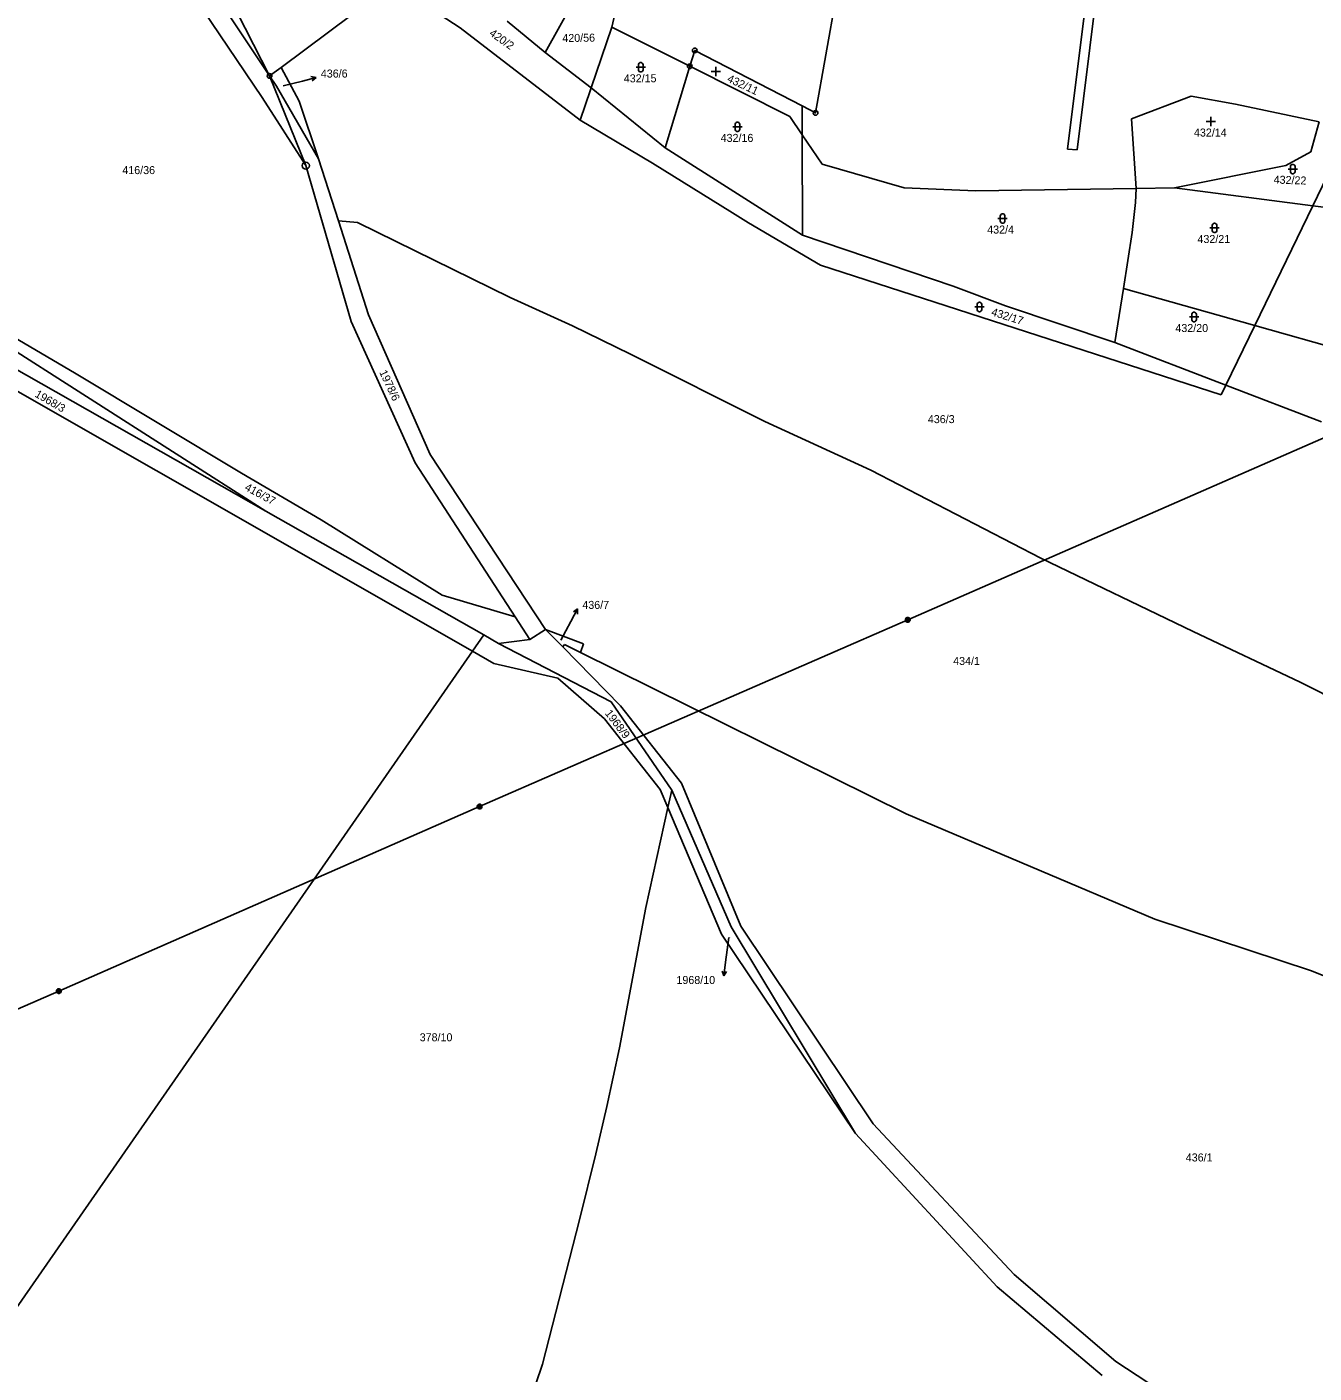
# Model space of a CAD drawing. Extents: x -795483 to -789093, y -1112258 to -1108741.
# Drawn here: x -791072.7 to -790799.2, y -1111421 to -1111135 of the extents above; entities that cross this region are included whole.
import ezdxf

# ---------------------------------------------------------------- set-up
doc = ezdxf.new("R2010")
doc.units = 0
for name, color, linetype in [('Komunikace', 7, 'Continuous'), ('Vrstva 1', 7, 'Continuous'), ('Vrstva 12', 7, 'Continuous'), ('Vrstva 14', 7, 'Continuous'), ('Vrstva 16', 7, 'Continuous'), ('Vrstva 2', 7, 'Continuous'), ('Vrstva 23', 7, 'Continuous'), ('Vrstva 26', 7, 'Continuous'), ('Vrstva 28', 7, 'Continuous')]:
    doc.layers.add(name, color=color, linetype=linetype)

msp = doc.modelspace()

# ---------------------------------------------------------------- linework, layer by layer
at = {"layer": 'Komunikace'}
for p, q in [((-791018.3, -1111147.54), (-791014.2, -1111146.5)), ((-790959.26, -1111265.27), (-790957.13, -1111261.29)), ((-790923.59, -1111328.45), (-790924.28, -1111333.65))]:
    msp.add_line(p, q, dxfattribs=at)
at = {"layer": 'Vrstva 1'}
for p, q in [((-791021.17, -1111145.41), (-791043.81, -1111101.04)), ((-790962.61, -1111140.44), (-790940.03, -1111099.57)), ((-790905.17, -1111153.28), (-790896.33, -1111103.43)), ((-791037.47, -1111120.98), (-791021.17, -1111145.41)), ((-790945.16, -1111120.25), (-790948.42, -1111135.07)), ((-791041.06, -1111122.93), (-791022.73, -1111150)), ((-791018.73, -1111143.59), (-790995, -1111125.87)), ((-790995, -1111125.87), (-790980.66, -1111135.17)), ((-790955.19, -1111154.82), (-790980.66, -1111135.17)), ((-790970.71, -1111133.75), (-790962.61, -1111140.44)), ((-790948.42, -1111135.07), (-790952.83, -1111147.94)), ((-790948.42, -1111135.07), (-790931.88, -1111143.37)), ((-790952.83, -1111147.94), (-790962.61, -1111140.44)), ((-790931.88, -1111143.37), (-790930.82, -1111139.99)), ((-790930.82, -1111139.99), (-790908.02, -1111151.8)), ((-791021.17, -1111145.41), (-791018.73, -1111143.59)), ((-791014.91, -1111150.77), (-791018.73, -1111143.59)), ((-790937.09, -1111160.66), (-790931.88, -1111143.37)), ((-790910.61, -1111154.03), (-790931.88, -1111143.37)), ((-791013.48, -1111164.47), (-791021.17, -1111145.41)), ((-791019.71, -1111147.59), (-791021.17, -1111145.41)), ((-791019.71, -1111147.59), (-791010.79, -1111163.03)), ((-790952.98, -1111148.38), (-790955.19, -1111154.82)), ((-790952.83, -1111147.94), (-790952.98, -1111148.38)), ((-790937.09, -1111160.66), (-790952.83, -1111147.94)), ((-790838.03, -1111154.52), (-790825.34, -1111149.72)), ((-790825.34, -1111149.72), (-790815.92, -1111151.38)), ((-791022.73, -1111150), (-791013.48, -1111164.47)), ((-791014.91, -1111150.77), (-791010.79, -1111163.03)), ((-790908.02, -1111151.8), (-790905.17, -1111153.28)), ((-790908.02, -1111151.8), (-790907.98, -1111157.92)), ((-790815.92, -1111151.38), (-790798.11, -1111155.17)), ((-790955.19, -1111154.82), (-790939.8, -1111163.95)), ((-790910.61, -1111154.03), (-790907.98, -1111157.92)), ((-790837.02, -1111169.3), (-790838.03, -1111154.52)), ((-790799.94, -1111161.57), (-790798.11, -1111155.17)), ((-790907.98, -1111157.92), (-790903.76, -1111164.16)), ((-790907.96, -1111179.24), (-790907.98, -1111157.92)), ((-790937.09, -1111160.66), (-790907.96, -1111179.24)), ((-791010.79, -1111163.03), (-791006.55, -1111176.21)), ((-790939.8, -1111163.95), (-790922.82, -1111174.51)), ((-790903.76, -1111164.16), (-790886.34, -1111169.22)), ((-790805.26, -1111164.41), (-790799.94, -1111161.57)), ((-791013.48, -1111164.47), (-791003.82, -1111197.56)), ((-790828.9, -1111169.17), (-790805.26, -1111164.41)), ((-790799.48, -1111172.98), (-790796.43, -1111166.69)), ((-790886.34, -1111169.22), (-790871.09, -1111169.84)), ((-790871.09, -1111169.84), (-790837.02, -1111169.3)), ((-790837.17, -1111172.29), (-790837.02, -1111169.3)), ((-790837.02, -1111169.3), (-790828.9, -1111169.17)), ((-790828.9, -1111169.17), (-790799.48, -1111172.98)), ((-790837.91, -1111178.7), (-790837.17, -1111172.29)), ((-790922.82, -1111174.51), (-790919.42, -1111176.62)), ((-790811.82, -1111198.46), (-790799.48, -1111172.98)), ((-790799.48, -1111172.98), (-790779.36, -1111175.59)), ((-791006.55, -1111176.21), (-791002.48, -1111176.58)), ((-791006.55, -1111176.21), (-791000.14, -1111196.15)), ((-790970.04, -1111192.46), (-791002.48, -1111176.58)), ((-790919.42, -1111176.62), (-790904.11, -1111185.59)), ((-790907.96, -1111179.24), (-790875.91, -1111190.09)), ((-790839.75, -1111190.56), (-790837.91, -1111178.7)), ((-791102.24, -1111186.54), (-791021.97, -1111237.91)), ((-790904.11, -1111185.59), (-790818.94, -1111213.16)), ((-791105.04, -1111190.8), (-791021.97, -1111237.91)), ((-791089.89, -1111192.52), (-791062.64, -1111208.5)), ((-790956.79, -1111198.49), (-790970.04, -1111192.46)), ((-790875.91, -1111190.09), (-790864.79, -1111194.28)), ((-790841.54, -1111202.06), (-790839.75, -1111190.56)), ((-790839.75, -1111190.56), (-790811.82, -1111198.46)), ((-790978.07, -1111267.64), (-791106.21, -1111194.45)), ((-790841.54, -1111202.06), (-790864.79, -1111194.28)), ((-791003.82, -1111197.56), (-790990.23, -1111227.59)), ((-791000.14, -1111196.15), (-790987.03, -1111225.85)), ((-790944.49, -1111204.54), (-790956.79, -1111198.49)), ((-790817.95, -1111211.11), (-790811.82, -1111198.46)), ((-790811.82, -1111198.46), (-790701.33, -1111229.7)), ((-790841.54, -1111202.06), (-790817.95, -1111211.11)), ((-790944.49, -1111204.54), (-790915.92, -1111218.81)), ((-791062.64, -1111208.5), (-791027.16, -1111229.81)), ((-790818.94, -1111213.16), (-790817.95, -1111211.11)), ((-790817.95, -1111211.11), (-790797.68, -1111218.88)), ((-790915.92, -1111218.81), (-790893.44, -1111229.17)), ((-790987.03, -1111225.85), (-790962.54, -1111262.99)), ((-791027.16, -1111229.81), (-791010.25, -1111239.71)), ((-790990.23, -1111227.59), (-790968.96, -1111260.35)), ((-790857.28, -1111247.84), (-790893.44, -1111229.17)), ((-790975.66, -1111264.18), (-791021.97, -1111237.91)), ((-791010.25, -1111239.71), (-790984.52, -1111255.73)), ((-790857.28, -1111247.84), (-790824.93, -1111263.45)), ((-790984.52, -1111255.73), (-790968.96, -1111260.35)), ((-790968.96, -1111260.35), (-790965.86, -1111265.12)), ((-790975.66, -1111264.18), (-790978.07, -1111267.64)), ((-790972.5, -1111265.97), (-790975.66, -1111264.18)), ((-790962.54, -1111262.99), (-790965.86, -1111265.12)), ((-790962.54, -1111262.99), (-790958.89, -1111266.7)), ((-790962.54, -1111262.99), (-790954.44, -1111266.06)), ((-790802.15, -1111274.17), (-790824.93, -1111263.45)), ((-790965.86, -1111265.12), (-790972.5, -1111265.97)), ((-790972.5, -1111265.97), (-790948.6, -1111278.4)), ((-790958.89, -1111266.7), (-790958.51, -1111266.22)), ((-790958.89, -1111266.7), (-790946.6, -1111279.21)), ((-790958.51, -1111266.22), (-790955.08, -1111267.92)), ((-790954.44, -1111266.06), (-790955.08, -1111267.92)), ((-790978.07, -1111267.64), (-791086.29, -1111423.39)), ((-790973.5, -1111270.25), (-790978.07, -1111267.64)), ((-790955.08, -1111267.92), (-790885.93, -1111302.2)), ((-790959.95, -1111273.36), (-790973.5, -1111270.25)), ((-790950.01, -1111281.97), (-790959.95, -1111273.36)), ((-790776.07, -1111287.46), (-790802.15, -1111274.17)), ((-790935.73, -1111297.13), (-790948.6, -1111278.4)), ((-790946.6, -1111279.21), (-790933.63, -1111295.67)), ((-790938.17, -1111297.01), (-790950.01, -1111281.97)), ((-790933.63, -1111295.67), (-790921.03, -1111326.05)), ((-790936.55, -1111300.83), (-790938.17, -1111297.01)), ((-790935.73, -1111297.13), (-790936.55, -1111300.83)), ((-790923.12, -1111326.21), (-790935.73, -1111297.13)), ((-790936.55, -1111300.83), (-790941.22, -1111322.05)), ((-790925.13, -1111327.72), (-790936.55, -1111300.83)), ((-790885.93, -1111302.2), (-790833.07, -1111324.52)), ((-790946.82, -1111351.9), (-790941.22, -1111322.05)), ((-790923.12, -1111326.21), (-790896.66, -1111370.1)), ((-790921.03, -1111326.05), (-790892.92, -1111368.06)), ((-790833.07, -1111324.52), (-790799.75, -1111335.55)), ((-790896.66, -1111370.1), (-790925.13, -1111327.72)), ((-790760.33, -1111351.32), (-790799.75, -1111335.55)), ((-790949.51, -1111364.36), (-790946.82, -1111351.9)), ((-790951.88, -1111374.38), (-790949.51, -1111364.36)), ((-790866.58, -1111402.67), (-790896.66, -1111370.1)), ((-790892.92, -1111368.06), (-790862.93, -1111400.06)), ((-790951.88, -1111374.38), (-790955.33, -1111388.45)), ((-790963.2, -1111419.05), (-790955.33, -1111388.45)), ((-790862.93, -1111400.06), (-790841.34, -1111418.49)), ((-790844.27, -1111421.49), (-790866.58, -1111402.67)), ((-790841.34, -1111418.49), (-790827.05, -1111427.88)), ((-790973.77, -1111450.5), (-790963.2, -1111419.05))]:
    msp.add_line(p, q, dxfattribs=at)
at = {"layer": 'Vrstva 12'}
for p, q in [((-790885.58, -1111260.97), (-790796.66, -1111222.08)), ((-790976.55, -1111300.64), (-790885.58, -1111260.97)), ((-791065.97, -1111339.83), (-790976.55, -1111300.64)), ((-791163.4, -1111382.28), (-791065.97, -1111339.83))]:
    msp.add_line(p, q, dxfattribs=at)
at = {"layer": 'Vrstva 16'}
for p, q in [((-791014.2, -1111146.5), (-791011.29, -1111145.76)), ((-791011.29, -1111145.76), (-791012.38, -1111145.52)), ((-791011.29, -1111145.76), (-791012.14, -1111146.49)), ((-790957.13, -1111261.29), (-790955.72, -1111258.64)), ((-790955.72, -1111258.64), (-790956.63, -1111259.29)), ((-790955.72, -1111258.64), (-790955.75, -1111259.76)), ((-790924.67, -1111336.62), (-790925.04, -1111335.57)), ((-790924.28, -1111333.65), (-790924.67, -1111336.62)), ((-790924.67, -1111336.62), (-790924.05, -1111335.7))]:
    msp.add_line(p, q, dxfattribs=at)
at = {"layer": 'Vrstva 2'}
for p, q in [((-790844.51, -1111104.06), (-790851.59, -1111160.94)), ((-790849.54, -1111161.12), (-790842.43, -1111103.81)), ((-790851.59, -1111160.94), (-790849.54, -1111161.12))]:
    msp.add_line(p, q, dxfattribs=at)
at = {"layer": 'Vrstva 23'}
for p, q in [((-790943.31, -1111143.57), (-790941.31, -1111143.57)), ((-790942.81, -1111142.97), (-790942.71, -1111142.77)), ((-790942.81, -1111144.17), (-790942.81, -1111142.97)), ((-790942.71, -1111144.37), (-790942.81, -1111144.17)), ((-790942.71, -1111142.77), (-790942.61, -1111142.67)), ((-790942.61, -1111142.67), (-790942.41, -1111142.57)), ((-790942.41, -1111142.57), (-790942.21, -1111142.57)), ((-790942.21, -1111142.57), (-790942.01, -1111142.67)), ((-790942.01, -1111142.67), (-790941.91, -1111142.77)), ((-790941.91, -1111142.77), (-790941.81, -1111142.97)), ((-790941.81, -1111144.17), (-790941.91, -1111144.37)), ((-790941.81, -1111142.97), (-790941.81, -1111144.17)), ((-790926.36, -1111145.49), (-790926.36, -1111143.49)), ((-790942.61, -1111144.47), (-790942.71, -1111144.37)), ((-790942.41, -1111144.57), (-790942.61, -1111144.47)), ((-790942.21, -1111144.57), (-790942.41, -1111144.57)), ((-790942.01, -1111144.47), (-790942.21, -1111144.57)), ((-790941.91, -1111144.37), (-790942.01, -1111144.47)), ((-790927.36, -1111144.49), (-790925.36, -1111144.49)), ((-790922.26, -1111155.63), (-790922.16, -1111155.43)), ((-790922.26, -1111156.83), (-790922.26, -1111155.63)), ((-790922.16, -1111155.43), (-790922.06, -1111155.33)), ((-790922.06, -1111155.33), (-790921.86, -1111155.23)), ((-790921.86, -1111155.23), (-790921.66, -1111155.23)), ((-790921.66, -1111155.23), (-790921.46, -1111155.33)), ((-790921.46, -1111155.33), (-790921.36, -1111155.43)), ((-790921.36, -1111155.43), (-790921.26, -1111155.63)), ((-790921.26, -1111155.63), (-790921.26, -1111156.83)), ((-790822.18, -1111155.09), (-790820.18, -1111155.09)), ((-790821.18, -1111156.09), (-790821.18, -1111154.09)), ((-790922.76, -1111156.23), (-790920.76, -1111156.23)), ((-790922.16, -1111157.03), (-790922.26, -1111156.83)), ((-790922.06, -1111157.13), (-790922.16, -1111157.03)), ((-790921.86, -1111157.23), (-790922.06, -1111157.13)), ((-790921.66, -1111157.23), (-790921.86, -1111157.23)), ((-790921.46, -1111157.13), (-790921.66, -1111157.23)), ((-790921.36, -1111157.03), (-790921.46, -1111157.13)), ((-790921.26, -1111156.83), (-790921.36, -1111157.03)), ((-790804.06, -1111164.3), (-790803.86, -1111164.2)), ((-790803.86, -1111164.2), (-790803.66, -1111164.2)), ((-790803.66, -1111164.2), (-790803.46, -1111164.3)), ((-790804.76, -1111165.2), (-790802.76, -1111165.2)), ((-790804.26, -1111164.6), (-790804.16, -1111164.4)), ((-790804.26, -1111165.8), (-790804.26, -1111164.6)), ((-790804.16, -1111166), (-790804.26, -1111165.8)), ((-790804.16, -1111164.4), (-790804.06, -1111164.3)), ((-790804.06, -1111166.1), (-790804.16, -1111166)), ((-790803.86, -1111166.2), (-790804.06, -1111166.1)), ((-790803.66, -1111166.2), (-790803.86, -1111166.2)), ((-790803.46, -1111166.1), (-790803.66, -1111166.2)), ((-790803.46, -1111164.3), (-790803.36, -1111164.4)), ((-790803.36, -1111166), (-790803.46, -1111166.1)), ((-790803.36, -1111164.4), (-790803.26, -1111164.6)), ((-790803.26, -1111165.8), (-790803.36, -1111166)), ((-790803.26, -1111164.6), (-790803.26, -1111165.8)), ((-790865.91, -1111175.1), (-790865.81, -1111174.9)), ((-790865.91, -1111176.3), (-790865.91, -1111175.1)), ((-790865.81, -1111174.9), (-790865.71, -1111174.8)), ((-790865.71, -1111174.8), (-790865.51, -1111174.7)), ((-790865.51, -1111174.7), (-790865.31, -1111174.7)), ((-790865.31, -1111174.7), (-790865.11, -1111174.8)), ((-790865.11, -1111174.8), (-790865.01, -1111174.9)), ((-790865.01, -1111174.9), (-790864.91, -1111175.1)), ((-790864.91, -1111175.1), (-790864.91, -1111176.3)), ((-790866.41, -1111175.7), (-790864.41, -1111175.7)), ((-790865.81, -1111176.5), (-790865.91, -1111176.3)), ((-790865.71, -1111176.6), (-790865.81, -1111176.5)), ((-790865.51, -1111176.7), (-790865.71, -1111176.6)), ((-790865.31, -1111176.7), (-790865.51, -1111176.7)), ((-790865.11, -1111176.6), (-790865.31, -1111176.7)), ((-790865.01, -1111176.5), (-790865.11, -1111176.6)), ((-790864.91, -1111176.3), (-790865.01, -1111176.5)), ((-790821.37, -1111177.71), (-790819.37, -1111177.71)), ((-790820.87, -1111177.11), (-790820.77, -1111176.91)), ((-790820.87, -1111178.31), (-790820.87, -1111177.11)), ((-790820.77, -1111178.51), (-790820.87, -1111178.31)), ((-790820.77, -1111176.91), (-790820.67, -1111176.81)), ((-790820.67, -1111178.61), (-790820.77, -1111178.51)), ((-790820.67, -1111176.81), (-790820.47, -1111176.71)), ((-790820.47, -1111176.71), (-790820.27, -1111176.71)), ((-790820.27, -1111176.71), (-790820.07, -1111176.81)), ((-790820.07, -1111176.81), (-790819.97, -1111176.91)), ((-790819.97, -1111178.51), (-790820.07, -1111178.61)), ((-790819.97, -1111176.91), (-790819.87, -1111177.11)), ((-790819.87, -1111178.31), (-790819.97, -1111178.51)), ((-790819.87, -1111177.11), (-790819.87, -1111178.31)), ((-790820.47, -1111178.71), (-790820.67, -1111178.61)), ((-790820.27, -1111178.71), (-790820.47, -1111178.71)), ((-790820.07, -1111178.61), (-790820.27, -1111178.71)), ((-790871.34, -1111194.5), (-790869.34, -1111194.5)), ((-790870.84, -1111193.9), (-790870.74, -1111193.7)), ((-790870.84, -1111195.1), (-790870.84, -1111193.9)), ((-790870.74, -1111195.3), (-790870.84, -1111195.1)), ((-790870.74, -1111193.7), (-790870.64, -1111193.6)), ((-790870.64, -1111195.4), (-790870.74, -1111195.3)), ((-790870.64, -1111193.6), (-790870.44, -1111193.5)), ((-790870.44, -1111195.5), (-790870.64, -1111195.4)), ((-790870.44, -1111193.5), (-790870.24, -1111193.5)), ((-790870.24, -1111195.5), (-790870.44, -1111195.5)), ((-790870.24, -1111193.5), (-790870.04, -1111193.6)), ((-790870.04, -1111195.4), (-790870.24, -1111195.5)), ((-790870.04, -1111193.6), (-790869.94, -1111193.7)), ((-790869.94, -1111195.3), (-790870.04, -1111195.4)), ((-790869.94, -1111193.7), (-790869.84, -1111193.9)), ((-790869.84, -1111195.1), (-790869.94, -1111195.3)), ((-790869.84, -1111193.9), (-790869.84, -1111195.1)), ((-790825.03, -1111195.72), (-790824.83, -1111195.62)), ((-790824.83, -1111195.62), (-790824.63, -1111195.62)), ((-790824.63, -1111195.62), (-790824.43, -1111195.72)), ((-790825.73, -1111196.62), (-790823.73, -1111196.62)), ((-790825.23, -1111196.02), (-790825.13, -1111195.82)), ((-790825.23, -1111197.22), (-790825.23, -1111196.02)), ((-790825.13, -1111197.42), (-790825.23, -1111197.22)), ((-790825.13, -1111195.82), (-790825.03, -1111195.72)), ((-790825.03, -1111197.52), (-790825.13, -1111197.42)), ((-790824.83, -1111197.62), (-790825.03, -1111197.52)), ((-790824.63, -1111197.62), (-790824.83, -1111197.62)), ((-790824.43, -1111197.52), (-790824.63, -1111197.62)), ((-790824.43, -1111195.72), (-790824.33, -1111195.82)), ((-790824.33, -1111197.42), (-790824.43, -1111197.52)), ((-790824.33, -1111195.82), (-790824.23, -1111196.02)), ((-790824.23, -1111197.22), (-790824.33, -1111197.42)), ((-790824.23, -1111196.02), (-790824.23, -1111197.22))]:
    msp.add_line(p, q, dxfattribs=at)
at = {"layer": 'Vrstva 26'}
for p, q in [((-790886.08, -1111260.87), (-790885.98, -1111260.67)), ((-790886.08, -1111261.07), (-790886.08, -1111260.87)), ((-790885.98, -1111261.27), (-790886.08, -1111261.07)), ((-790885.98, -1111260.67), (-790885.88, -1111260.57)), ((-790885.88, -1111261.37), (-790885.98, -1111261.27)), ((-790885.88, -1111260.57), (-790885.68, -1111260.47)), ((-790885.88, -1111260.77), (-790885.88, -1111261.17)), ((-790885.88, -1111261.17), (-790885.68, -1111261.27)), ((-790885.68, -1111261.47), (-790885.88, -1111261.37)), ((-790885.68, -1111260.47), (-790885.48, -1111260.47)), ((-790885.68, -1111261.27), (-790885.68, -1111260.67)), ((-790885.68, -1111260.67), (-790885.48, -1111260.67)), ((-790885.48, -1111260.47), (-790885.28, -1111260.57)), ((-790885.48, -1111260.67), (-790885.48, -1111261.27)), ((-790885.48, -1111261.27), (-790885.28, -1111261.17)), ((-790885.28, -1111261.37), (-790885.48, -1111261.47)), ((-790885.28, -1111260.57), (-790885.18, -1111260.67)), ((-790885.28, -1111261.17), (-790885.28, -1111260.77)), ((-790885.18, -1111261.27), (-790885.28, -1111261.37)), ((-790885.18, -1111260.67), (-790885.08, -1111260.87)), ((-790885.08, -1111261.07), (-790885.18, -1111261.27)), ((-790885.08, -1111260.87), (-790885.08, -1111261.07)), ((-790885.48, -1111261.47), (-790885.68, -1111261.47)), ((-790977.05, -1111300.54), (-790976.95, -1111300.34)), ((-790977.05, -1111300.74), (-790977.05, -1111300.54)), ((-790976.95, -1111300.94), (-790977.05, -1111300.74)), ((-790976.95, -1111300.34), (-790976.85, -1111300.24)), ((-790976.85, -1111301.04), (-790976.95, -1111300.94)), ((-790976.85, -1111300.24), (-790976.65, -1111300.14)), ((-790976.85, -1111300.44), (-790976.85, -1111300.84)), ((-790976.85, -1111300.84), (-790976.65, -1111300.94)), ((-790976.65, -1111301.14), (-790976.85, -1111301.04)), ((-790976.65, -1111300.14), (-790976.45, -1111300.14)), ((-790976.65, -1111300.94), (-790976.65, -1111300.34)), ((-790976.65, -1111300.34), (-790976.45, -1111300.34)), ((-790976.45, -1111301.14), (-790976.65, -1111301.14)), ((-790976.45, -1111300.14), (-790976.25, -1111300.24)), ((-790976.45, -1111300.34), (-790976.45, -1111300.94)), ((-790976.45, -1111300.94), (-790976.25, -1111300.84)), ((-790976.25, -1111301.04), (-790976.45, -1111301.14)), ((-790976.25, -1111300.24), (-790976.15, -1111300.34)), ((-790976.25, -1111300.84), (-790976.25, -1111300.44)), ((-790976.15, -1111300.94), (-790976.25, -1111301.04)), ((-790976.15, -1111300.34), (-790976.05, -1111300.54)), ((-790976.05, -1111300.74), (-790976.15, -1111300.94)), ((-790976.05, -1111300.54), (-790976.05, -1111300.74)), ((-791066.47, -1111339.73), (-791066.37, -1111339.53)), ((-791066.47, -1111339.93), (-791066.47, -1111339.73)), ((-791066.37, -1111340.13), (-791066.47, -1111339.93)), ((-791066.37, -1111339.53), (-791066.27, -1111339.43)), ((-791066.27, -1111340.23), (-791066.37, -1111340.13)), ((-791066.27, -1111339.43), (-791066.07, -1111339.33)), ((-791066.27, -1111339.63), (-791066.27, -1111340.03)), ((-791066.27, -1111340.03), (-791066.07, -1111340.13)), ((-791066.07, -1111340.33), (-791066.27, -1111340.23)), ((-791066.07, -1111339.33), (-791065.87, -1111339.33)), ((-791066.07, -1111340.13), (-791066.07, -1111339.53)), ((-791066.07, -1111339.53), (-791065.87, -1111339.53)), ((-791065.87, -1111340.33), (-791066.07, -1111340.33)), ((-791065.87, -1111339.33), (-791065.67, -1111339.43)), ((-791065.87, -1111339.53), (-791065.87, -1111340.13)), ((-791065.87, -1111340.13), (-791065.67, -1111340.03)), ((-791065.67, -1111340.23), (-791065.87, -1111340.33)), ((-791065.67, -1111339.43), (-791065.57, -1111339.53)), ((-791065.67, -1111340.03), (-791065.67, -1111339.63)), ((-791065.57, -1111340.13), (-791065.67, -1111340.23)), ((-791065.57, -1111339.53), (-791065.47, -1111339.73)), ((-791065.47, -1111339.93), (-791065.57, -1111340.13)), ((-791065.47, -1111339.73), (-791065.47, -1111339.93))]:
    msp.add_line(p, q, dxfattribs=at)
at = {"layer": 'Vrstva 28'}
for centre, radius in [((-790930.82, -1111139.99), 0.5), ((-790930.82, -1111139.99), 0.01), ((-790931.88, -1111143.37), 0.5), ((-790931.88, -1111143.37), 0.01), ((-791021.17, -1111145.41), 0.5), ((-791021.17, -1111145.41), 0.01), ((-790905.17, -1111153.28), 0.5), ((-790905.17, -1111153.28), 0.01), ((-791013.48, -1111164.47), 0.75), ((-791013.48, -1111164.47), 0.01)]:
    msp.add_circle(centre, radius, dxfattribs=at)

# ---------------------------------------------------------------- texts
at = {"layer": 'Vrstva 14'}
for s, rotation, p in [('420/2', 324.6911, (-790974.64, -1111136.67)), ('420/56', 0.8791, (-790958.96, -1111138.23)), ('432/15', 0.2632, (-790945.91, -1111146.79)), ('432/11', 334.7615, (-790924.1, -1111146.56)), ('432/22', 358.1415, (-790807.84, -1111168.27)), ('432/17', 342.6691, (-790867.95, -1111196.25)), ('1978/6', 295.267, (-790997.91, -1111208.35)), ('1968/3', 329.8475, (-791071.21, -1111213.47)), ('416/37', 331.4947, (-791026.62, -1111233.3)), ('1968/9', 307.2113, (-790950.01, -1111280.84))]:
    msp.add_text(s, height=1.7, rotation=rotation, dxfattribs=at).set_placement(p)
for s, height, p in [('436/6', 0.1, (-791018.3, -1111147.54)), ('432/16', 1.7, (-790925.33, -1111159.43)), ('432/14', 1.7, (-790824.75, -1111158.29)), ('416/36', 1.7, (-791052.47, -1111166.27)), ('432/4', 1.7, (-790868.68, -1111178.9)), ('432/21', 1.7, (-790824.01, -1111180.91)), ('432/20', 1.7, (-790828.7, -1111199.82)), ('436/3', 1.7, (-790881.3, -1111219.17)), ('436/7', 0.1, (-790959.26, -1111265.27)), ('434/1', 1.7, (-790875.92, -1111270.55)), ('1968/10', 0.1, (-790923.59, -1111328.45)), ('378/10', 1.7, (-790989.28, -1111350.49)), ('436/1', 1.7, (-790826.49, -1111376.02))]:
    msp.add_text(s, height=height, dxfattribs=at).set_placement(p)
at = {"layer": 'Vrstva 16'}
for s, p in [('436/6', (-791010.29, -1111145.76)), ('436/7', (-790954.72, -1111258.64)), ('1968/10', (-790934.72, -1111338.32))]:
    msp.add_text(s, height=1.7, dxfattribs=at).set_placement(p)

doc.saveas('drawing.dxf')
